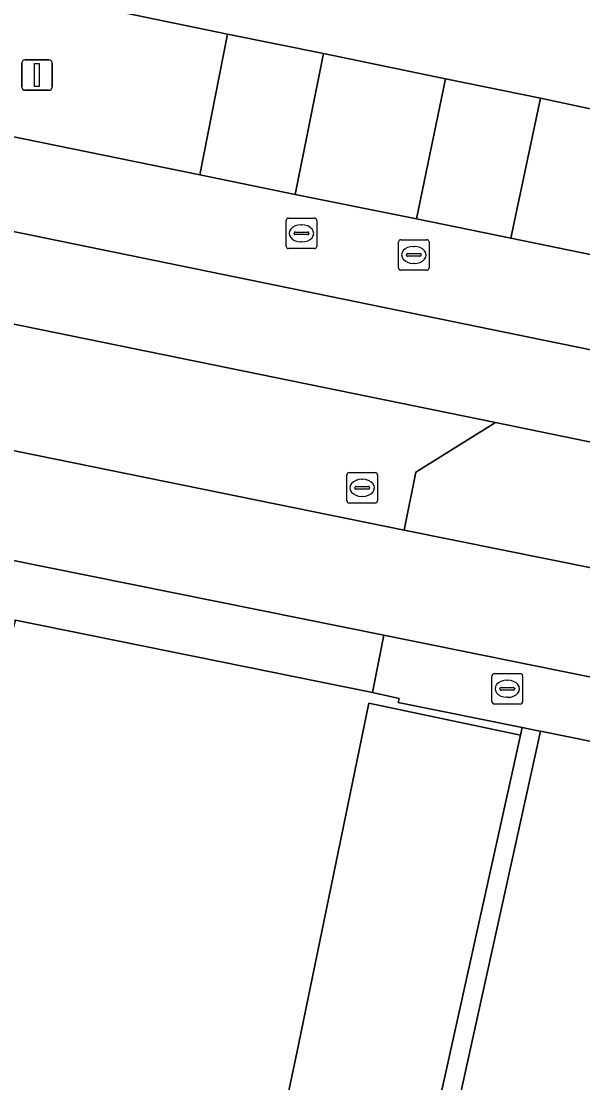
# Model space of a CAD drawing. Extents: x 157692 to 159674, y 381452 to 383291.
# Drawn here: x 158189.33 to 158207.7, y 382146.98 to 382181.76 of the extents above; entities that cross this region are included whole.
import ezdxf

# ---------------------------------------------------------------- set-up
doc = ezdxf.new("R2010")
doc.units = 0
for name, color, linetype in [('IMGEO_Berm_groen', 7, 'Continuous'), ('IMGEO_Brandkraan', 7, 'Continuous'), ('IMGEO_Erf', 7, 'Continuous'), ('IMGEO_Fietspad_gesloten', 7, 'Continuous'), ('IMGEO_Groenvoorziening', 7, 'Continuous'), ('IMGEO_Parkeervlak_open', 7, 'Continuous'), ('IMGEO_Rijbaan_lokaal_halfverhard', 7, 'Continuous'), ('IMGEO_Rijbaan_lokaal_open', 7, 'Continuous'), ('IMGEO_Rijbaan_regionaal_gesloten', 7, 'Continuous'), ('IMGEO_Rioolput', 7, 'Continuous'), ('IMGEO_Verkeersbordpaal', 7, 'Continuous'), ('IMGEO_Verkeerseiland_groen', 7, 'Continuous'), ('IMGEO_Voetpad_open', 7, 'Continuous')]:
    doc.layers.add(name, color=color, linetype=linetype)

msp = doc.modelspace()

# ---------------------------------------------------------------- linework, layer by layer
at = {"layer": 'IMGEO_Berm_groen'}
for points in [[(158032.032, 382210.191), (158142.008, 382187.625), (158169.033, 382182.066), (158195.166, 382176.727), (158196.081, 382181.334), (158185.711, 382183.483), (158170.978, 382186.516), (158142.514, 382192.31), (158012.828, 382218.933)], [(158215.125, 382177.352), (158206.323, 382179.235), (158205.35, 382174.654), (158214.208, 382172.83), (158236.448, 382168.3), (158237.16, 382171.658), (158225.845, 382174.652)], [(158216.08, 382166.299), (158204.843, 382168.616), (158202.239, 382166.987), (158201.858, 382165.089), (158220.985, 382161.23)]]:
    msp.add_lwpolyline(points, dxfattribs=at)
at = {"layer": 'IMGEO_Brandkraan'}
for p, q in [((158204.732, 382159.466), (158204.732, 382160.318)), ((158204.807, 382160.392), (158205.659, 382160.392)), ((158205.733, 382160.318), (158205.733, 382159.466)), ((158204.991, 382159.886), (158204.991, 382159.898)), ((158205.034, 382159.935), (158205.432, 382159.935)), ((158205.22, 382160.172), (158205.245, 382160.172)), ((158205.475, 382159.898), (158205.475, 382159.886)), ((158205.429, 382159.849), (158205.031, 382159.849)), ((158205.243, 382159.612), (158205.218, 382159.612)), ((158205.659, 382159.392), (158204.807, 382159.392))]:
    msp.add_line(p, q, dxfattribs=at)
for points in [[(158204.732, 382159.466), (158204.732, 382160.318)], [(158204.807, 382160.392), (158205.659, 382160.392)], [(158205.733, 382160.318), (158205.733, 382159.466)], [(158205.659, 382159.392), (158204.807, 382159.392)]]:
    msp.add_lwpolyline(points, dxfattribs=at)
for centre, radius, start, end in [((158204.809, 382160.316), 0.0765, 91.552, 178.448), ((158204.809, 382160.316), 0.0765, 91.552, 178.448), ((158205.657, 382160.316), 0.0765, 1.552, 88.448), ((158205.657, 382160.316), 0.0765, 1.552, 88.448), ((158205.031, 382159.895), 0.0403, 85.8775, 175.7526), ((158205.028, 382159.885), 0.0366, 178.938, 274.7102), ((158205.432, 382159.892), 0.043, 264.8664, 352.4533), ((158205.436, 382159.897), 0.0386, 1.7309, 96.639), ((158204.809, 382159.468), 0.0765, 181.552, 268.448), ((158204.809, 382159.468), 0.0765, 181.552, 268.448), ((158205.657, 382159.468), 0.0765, 271.552, 358.448), ((158205.657, 382159.468), 0.0765, 271.552, 358.448)]:
    msp.add_arc(centre, radius, start, end, dxfattribs=at)
for centre, major_axis, ratio, start_param, end_param in [((158205.219, 382159.892), (-0.387, 0.002), 0.722429, 4.712389, 7.853982), ((158205.244, 382159.892), (-0.39, 0.002), 0.717154, 1.570796, 4.712389)]:
    msp.add_ellipse(centre, major_axis=major_axis, ratio=ratio, start_param=start_param, end_param=end_param, dxfattribs=at)
at = {"layer": 'IMGEO_Erf'}
msp.add_lwpolyline([(158219.414, 382155.844), (158206.316, 382158.502), (158201.257, 382135.532), (158200.838, 382133.629), (158200.517, 382132.175), (158199.841, 382129.108), (158199.834, 382129.109), (158195.31, 382129.992), (158176.587, 382133.918), (158166.278, 382136.044), (158154.599, 382138.529), (158137.162, 382053.571), (158133.419, 382037.075), (158130.551, 382022.604), (158125.897, 382000), (158121.713, 381979.263), (158120.644, 381974.489), (158119.054, 381966.712)], dxfattribs=at)
at = {"layer": 'IMGEO_Fietspad_gesloten'}
for points in [[(158220.985, 382161.23), (158201.858, 382165.089), (158188.611, 382167.78), (158162.259, 382173.124)], [(158159.005, 382170.201), (158187.438, 382164.416), (158201.188, 382161.648), (158222.611, 382157.3), (158232.397, 382154.551), (158296.287, 382142.071), (158300.227, 382141.376), (158311.012, 382139.189), (158315.925, 382138.175), (158316.6, 382141.413)]]:
    msp.add_lwpolyline(points, dxfattribs=at)
at = {"layer": 'IMGEO_Groenvoorziening'}
msp.add_lwpolyline([(158206.316, 382158.502), (158206.19, 382158.527), (158205.717, 382158.623), (158205.666, 382158.371), (158203.138, 382146.94), (158201.307, 382138.595), (158201.211, 382138.616), (158201.17, 382138.423), (158200.619, 382135.81), (158200.591, 382135.679), (158200.927, 382135.605), (158201.257, 382135.532)], close=True, dxfattribs=at)
at = {"layer": 'IMGEO_Parkeervlak_open'}
msp.add_lwpolyline([(158205.666, 382158.371), (158200.705, 382159.415), (158198.404, 382148.228), (158196.59, 382139.608), (158201.211, 382138.616), (158201.307, 382138.595), (158203.138, 382146.94)], close=True, dxfattribs=at)
at = {"layer": 'IMGEO_Rijbaan_lokaal_halfverhard'}
for points in [[(158199.217, 382180.702), (158196.081, 382181.334), (158195.166, 382176.727), (158198.286, 382176.086)], [(158206.323, 382179.235), (158203.207, 382179.878), (158202.267, 382175.285), (158205.35, 382174.654)]]:
    msp.add_lwpolyline(points, close=True, dxfattribs=at)
at = {"layer": 'IMGEO_Rijbaan_lokaal_open'}
for points in [[(158187.319, 382172.195), (158189.033, 382169.906), (158188.611, 382167.78), (158201.858, 382165.089), (158202.239, 382166.987), (158204.843, 382168.616)], [(158187.438, 382164.416), (158187.071, 382162.556), (158189.038, 382162.157), (158189.135, 382162.137), (158200.819, 382159.771), (158201.188, 382161.648)]]:
    msp.add_lwpolyline(points, close=True, dxfattribs=at)
for points in [[(158198.404, 382148.228), (158200.705, 382159.415), (158205.666, 382158.371), (158205.717, 382158.623), (158201.667, 382159.445), (158201.692, 382159.577), (158200.819, 382159.771), (158189.135, 382162.137), (158188.932, 382161.392), (158188.781, 382160.891), (158188.379, 382159.981), (158188.063, 382159.009)], [(158185.972, 382158.164), (158181.739, 382159.015), (158176.961, 382135.739), (158176.587, 382133.918), (158195.31, 382129.992), (158196.295, 382134.63), (158196.712, 382136.595), (158198.152, 382136.303), (158198.721, 382138.949), (158201.17, 382138.423), (158201.211, 382138.616), (158196.59, 382139.608), (158198.404, 382148.228)]]:
    msp.add_lwpolyline(points, dxfattribs=at)
at = {"layer": 'IMGEO_Rijbaan_regionaal_gesloten'}
for points in [[(157926.534, 382229.411), (157925.243, 382226.645), (157933.19, 382224.57), (157944.252, 382221.934), (157952.268, 382220.278), (157960.705, 382218.534), (157972.663, 382216.316), (157984.656, 382214.298), (157988.349, 382213.708), (157992.778, 382213.101), (157996.273, 382212.623), (158008.566, 382210.941), (158012.613, 382210.388), (158016.646, 382209.742), (158020.135, 382209.234), (158024.234, 382208.503), (158031.467, 382207.214), (158206.473, 382171.3), (158336.056, 382144.815)], [(158170.92, 382175.562), (158187.319, 382172.195), (158204.843, 382168.616), (158216.08, 382166.299), (158278.412, 382153.569), (158333.614, 382142.258), (158336.056, 382144.815), (158206.473, 382171.3), (158031.467, 382207.214), (158024.234, 382208.503), (158020.135, 382209.234), (158016.646, 382209.742), (158012.613, 382210.388), (158008.566, 382210.941), (157996.273, 382212.623), (157992.778, 382213.101), (157988.349, 382213.708), (157984.656, 382214.298), (157972.663, 382216.316), (157960.705, 382218.534), (157952.268, 382220.278), (157944.252, 382221.934), (157933.19, 382224.57), (157925.243, 382226.645)], [(158012.828, 382218.933), (158142.514, 382192.31), (158170.978, 382186.516), (158185.711, 382183.483), (158196.081, 382181.334), (158199.217, 382180.702), (158203.207, 382179.878), (158206.323, 382179.235), (158215.125, 382177.352)], [(158214.208, 382172.83), (158205.35, 382174.654), (158202.267, 382175.285), (158198.286, 382176.086), (158195.166, 382176.727), (158169.033, 382182.066), (158142.008, 382187.625), (158032.032, 382210.191)]]:
    msp.add_lwpolyline(points, dxfattribs=at)
at = {"layer": 'IMGEO_Rioolput'}
for p, q in [((158197.996, 382174.385), (158197.996, 382175.237)), ((158198.071, 382175.311), (158198.923, 382175.311)), ((158198.997, 382175.237), (158198.997, 382174.385)), ((158198.255, 382174.805), (158198.255, 382174.817)), ((158198.298, 382174.854), (158198.696, 382174.854)), ((158198.484, 382175.091), (158198.509, 382175.091)), ((158198.739, 382174.817), (158198.739, 382174.805)), ((158198.693, 382174.768), (158198.295, 382174.768)), ((158198.507, 382174.531), (158198.482, 382174.531)), ((158201.675, 382173.677), (158201.675, 382174.529)), ((158201.75, 382174.603), (158202.602, 382174.603)), ((158202.676, 382174.529), (158202.676, 382173.677)), ((158198.923, 382174.311), (158198.071, 382174.311)), ((158201.977, 382174.146), (158202.375, 382174.146)), ((158202.163, 382174.383), (158202.188, 382174.383)), ((158201.934, 382174.097), (158201.934, 382174.109)), ((158202.372, 382174.06), (158201.974, 382174.06)), ((158202.186, 382173.823), (158202.161, 382173.823)), ((158202.418, 382174.109), (158202.418, 382174.097)), ((158202.602, 382173.603), (158201.75, 382173.603)), ((158199.982, 382166.048), (158199.982, 382166.9)), ((158200.057, 382166.974), (158200.909, 382166.974)), ((158200.983, 382166.9), (158200.983, 382166.048)), ((158200.241, 382166.468), (158200.241, 382166.48)), ((158200.284, 382166.517), (158200.682, 382166.517)), ((158200.47, 382166.754), (158200.495, 382166.754)), ((158200.725, 382166.48), (158200.725, 382166.468)), ((158200.679, 382166.431), (158200.281, 382166.431)), ((158200.493, 382166.194), (158200.468, 382166.194)), ((158200.909, 382165.974), (158200.057, 382165.974))]:
    msp.add_line(p, q, dxfattribs=at)
for points in [[(158197.996, 382174.385), (158197.996, 382175.237)], [(158198.071, 382175.311), (158198.923, 382175.311)], [(158198.997, 382175.237), (158198.997, 382174.385)], [(158201.675, 382173.677), (158201.675, 382174.529)], [(158201.75, 382174.603), (158202.602, 382174.603)], [(158202.676, 382174.529), (158202.676, 382173.677)], [(158198.923, 382174.311), (158198.071, 382174.311)], [(158202.602, 382173.603), (158201.75, 382173.603)], [(158199.982, 382166.048), (158199.982, 382166.9)], [(158200.057, 382166.974), (158200.909, 382166.974)], [(158200.983, 382166.9), (158200.983, 382166.048)], [(158200.909, 382165.974), (158200.057, 382165.974)]]:
    msp.add_lwpolyline(points, dxfattribs=at)
for centre, radius, start, end in [((158198.073, 382175.235), 0.0765, 91.552, 178.448), ((158198.073, 382175.235), 0.0765, 91.552, 178.448), ((158198.921, 382175.235), 0.0765, 1.552, 88.448), ((158198.921, 382175.235), 0.0765, 1.552, 88.448), ((158198.295, 382174.814), 0.0403, 85.8775, 175.7526), ((158198.7, 382174.816), 0.0386, 1.7309, 96.639), ((158198.292, 382174.804), 0.0366, 178.938, 274.7102), ((158198.696, 382174.811), 0.043, 264.8664, 352.4533), ((158201.752, 382174.527), 0.0765, 91.552, 178.448), ((158201.752, 382174.527), 0.0765, 91.552, 178.448), ((158202.6, 382174.527), 0.0765, 1.552, 88.448), ((158202.6, 382174.527), 0.0765, 1.552, 88.448), ((158198.073, 382174.387), 0.0765, 181.552, 268.448), ((158198.073, 382174.387), 0.0765, 181.552, 268.448), ((158198.921, 382174.387), 0.0765, 271.552, 358.448), ((158198.921, 382174.387), 0.0765, 271.552, 358.448), ((158201.974, 382174.106), 0.0403, 85.8775, 175.7526), ((158202.379, 382174.108), 0.0386, 1.7309, 96.639), ((158201.971, 382174.096), 0.0366, 178.938, 274.7102), ((158202.375, 382174.103), 0.043, 264.8664, 352.4533), ((158201.752, 382173.679), 0.0765, 181.552, 268.448), ((158201.752, 382173.679), 0.0765, 181.552, 268.448), ((158202.6, 382173.679), 0.0765, 271.552, 358.448), ((158202.6, 382173.679), 0.0765, 271.552, 358.448), ((158200.059, 382166.898), 0.0765, 91.552, 178.448), ((158200.059, 382166.898), 0.0765, 91.552, 178.448), ((158200.907, 382166.898), 0.0765, 1.552, 88.448), ((158200.907, 382166.898), 0.0765, 1.552, 88.448), ((158200.281, 382166.477), 0.0403, 85.8775, 175.7526), ((158200.686, 382166.479), 0.0386, 1.7309, 96.639), ((158200.278, 382166.467), 0.0366, 178.938, 274.7102), ((158200.682, 382166.474), 0.043, 264.8664, 352.4533), ((158200.059, 382166.05), 0.0765, 181.552, 268.448), ((158200.059, 382166.05), 0.0765, 181.552, 268.448), ((158200.907, 382166.05), 0.0765, 271.552, 358.448), ((158200.907, 382166.05), 0.0765, 271.552, 358.448)]:
    msp.add_arc(centre, radius, start, end, dxfattribs=at)
for centre, major_axis, ratio, start_param, end_param in [((158198.483, 382174.811), (-0.387, 0.002), 0.722429, 4.712389, 7.853982), ((158198.508, 382174.811), (-0.39, 0.002), 0.717154, 1.570796, 4.712389), ((158202.162, 382174.103), (-0.387, 0.002), 0.722429, 4.712389, 7.853982), ((158202.187, 382174.103), (-0.39, 0.002), 0.717154, 1.570796, 4.712389), ((158200.469, 382166.474), (-0.387, 0.002), 0.722429, 4.712389, 7.853982), ((158200.494, 382166.474), (-0.39, 0.002), 0.717154, 1.570796, 4.712389)]:
    msp.add_ellipse(centre, major_axis=major_axis, ratio=ratio, start_param=start_param, end_param=end_param, dxfattribs=at)
at = {"layer": 'IMGEO_Verkeersbordpaal'}
for p, q in [((158189.345, 382179.597), (158189.345, 382180.397)), ((158189.345, 382180.397), (158189.345, 382179.597)), ((158189.445, 382180.497), (158190.235, 382180.497)), ((158190.235, 382180.497), (158189.445, 382180.497)), ((158190.335, 382180.397), (158190.335, 382179.597)), ((158190.335, 382179.597), (158190.335, 382180.397)), ((158190.235, 382179.497), (158189.445, 382179.497)), ((158189.445, 382179.497), (158190.235, 382179.497))]:
    msp.add_line(p, q, dxfattribs=at)
msp.add_lwpolyline([(158189.765, 382180.372), (158189.915, 382180.372), (158189.915, 382179.622), (158189.765, 382179.622), (158189.765, 382180.372)], dxfattribs=at)
for centre, start, end in [((158189.445, 382180.397), 90, 180), ((158189.445, 382180.397), 90, 180), ((158190.235, 382180.397), 0, 90), ((158190.235, 382180.397), 360, 90), ((158189.445, 382179.597), 180, 270), ((158189.445, 382179.597), 180, 270), ((158190.235, 382179.597), 270, 0), ((158190.235, 382179.597), 270, 0)]:
    msp.add_arc(centre, 0.1, start, end, dxfattribs=at)
at = {"layer": 'IMGEO_Verkeerseiland_groen'}
msp.add_lwpolyline([(158203.207, 382179.878), (158199.217, 382180.702), (158198.286, 382176.086), (158202.267, 382175.285)], close=True, dxfattribs=at)
at = {"layer": 'IMGEO_Voetpad_open'}
msp.add_lwpolyline([(158232.397, 382154.551), (158222.611, 382157.3), (158201.188, 382161.648), (158200.819, 382159.771), (158201.692, 382159.577), (158201.667, 382159.445), (158205.717, 382158.623), (158206.19, 382158.527), (158206.316, 382158.502), (158219.414, 382155.844), (158334.656, 382132.219), (158335.43, 382132.061), (158341.43, 382130.834), (158407.519, 382117.274), (158413.202, 382116.111), (158413.639, 382118.174), (158363.947, 382128.382), (158355.402, 382130.125), (158355.15, 382130.186), (158348.218, 382131.053)], dxfattribs=at)

doc.saveas('drawing.dxf')
